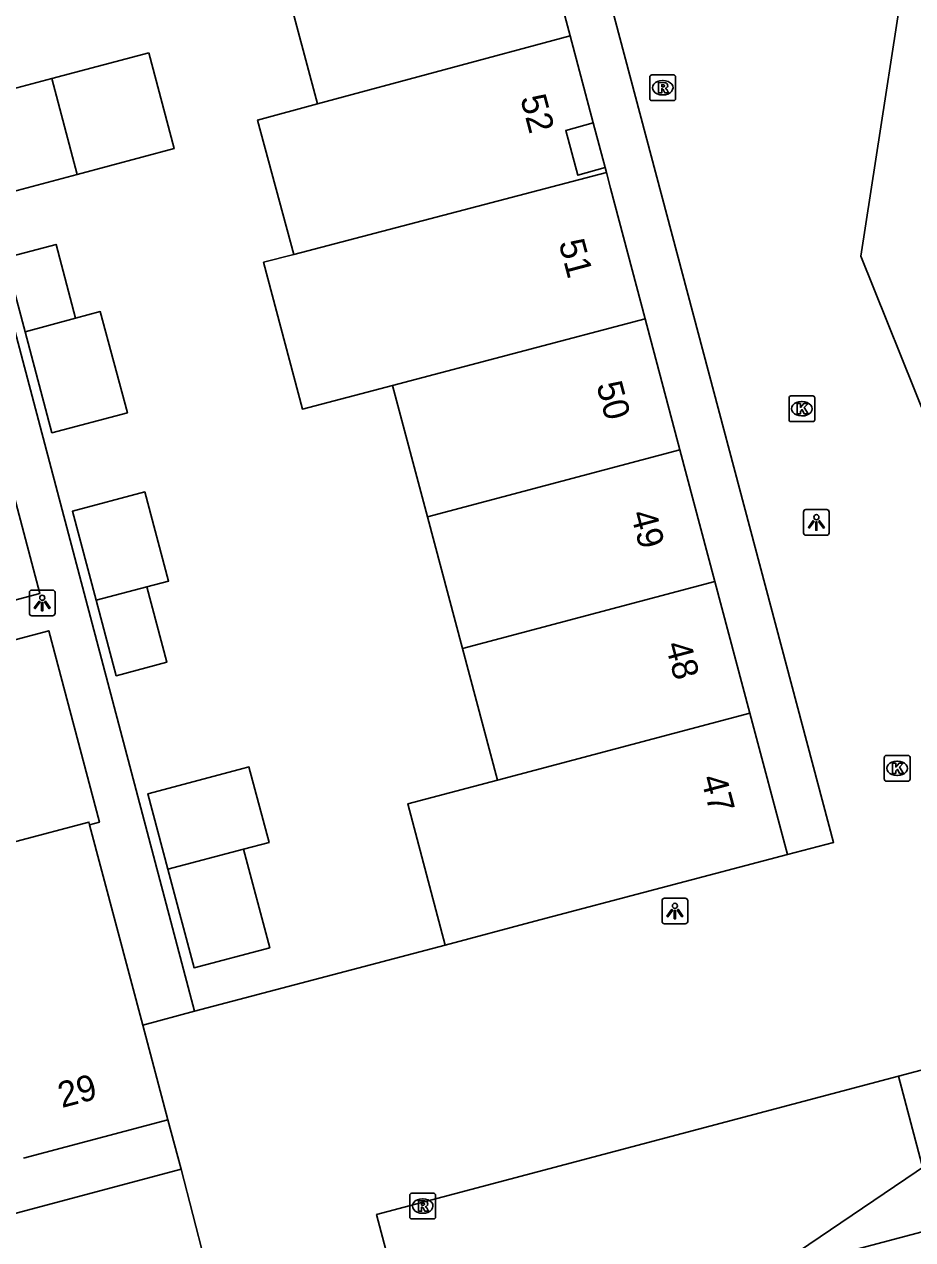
# Model space of a CAD drawing. Extents: x 162542 to 163144, y 380786 to 381511.
# Drawn here: x 162729.3 to 162763.86, y 381201.72 to 381249 of the extents above; entities that cross this region are included whole.
import ezdxf

# ---------------------------------------------------------------- set-up
doc = ezdxf.new("R2010")
doc.units = 0
for name, color, linetype in [('IMGEO_Hek', 7, 'Continuous'), ('IMGEO_Kolk', 7, 'Continuous'), ('IMGEO_Lichtpunt', 7, 'Continuous'), ('IMGEO_Pand', 7, 'Continuous'), ('IMGEO_Pand_nummerreeks', 7, 'Continuous'), ('IMGEO_Pand_overbouw', 7, 'Continuous'), ('IMGEO_Rioolput', 7, 'Continuous'), ('IMGEO_Voetpad_open', 7, 'Continuous')]:
    doc.layers.add(name, color=color, linetype=linetype)

msp = doc.modelspace()

# ---------------------------------------------------------------- linework, layer by layer
at = {"layer": 'IMGEO_Hek'}
msp.add_lwpolyline([(162758.166, 381200.425), (162772.303, 381209.99), (162785.212, 381218.724), (162787.433, 381220.358), (162797.686, 381227.138), (162801.587, 381230.307), (162862.582, 381287.674)], dxfattribs=at)
at = {"layer": 'IMGEO_Kolk'}
for p, q in [((162759.047, 381233.621), (162759.047, 381234.473)), ((162759.122, 381234.547), (162759.974, 381234.547)), ((162759.535, 381234.327), (162759.56, 381234.327)), ((162760.048, 381234.473), (162760.048, 381233.621)), ((162759.558, 381233.767), (162759.533, 381233.767)), ((162759.974, 381233.547), (162759.122, 381233.547)), ((162762.754, 381219.634), (162762.754, 381220.486)), ((162762.829, 381220.56), (162763.681, 381220.56)), ((162763.755, 381220.486), (162763.755, 381219.634)), ((162763.242, 381220.34), (162763.267, 381220.34)), ((162763.681, 381219.56), (162762.829, 381219.56)), ((162763.265, 381219.78), (162763.24, 381219.78))]:
    msp.add_line(p, q, dxfattribs=at)
for points in [[(162759.047, 381233.621), (162759.047, 381234.473)], [(162759.122, 381234.547), (162759.974, 381234.547)], [(162759.368, 381234.247), (162759.491, 381234.247), (162759.491, 381234.096), (162759.621, 381234.247), (162759.785, 381234.247), (162759.639, 381234.096), (162759.792, 381233.847), (162759.64, 381233.847), (162759.555, 381234.011), (162759.491, 381233.944), (162759.491, 381233.847), (162759.368, 381233.847), (162759.368, 381234.247)], [(162760.048, 381234.473), (162760.048, 381233.621)], [(162759.974, 381233.547), (162759.122, 381233.547)], [(162762.754, 381219.634), (162762.754, 381220.486)], [(162762.829, 381220.56), (162763.681, 381220.56)], [(162763.755, 381220.486), (162763.755, 381219.634)], [(162763.075, 381220.26), (162763.198, 381220.26), (162763.198, 381220.109), (162763.328, 381220.26), (162763.492, 381220.26), (162763.346, 381220.109), (162763.499, 381219.86), (162763.347, 381219.86), (162763.262, 381220.024), (162763.198, 381219.957), (162763.198, 381219.86), (162763.075, 381219.86), (162763.075, 381220.26)], [(162763.681, 381219.56), (162762.829, 381219.56)]]:
    msp.add_lwpolyline(points, dxfattribs=at)
for centre, start, end in [((162759.124, 381234.471), 91.552, 178.448), ((162759.124, 381234.471), 91.552, 178.448), ((162759.972, 381234.471), 1.552, 88.448), ((162759.972, 381234.471), 1.552, 88.448), ((162759.124, 381233.623), 181.552, 268.448), ((162759.124, 381233.623), 181.552, 268.448), ((162759.972, 381233.623), 271.552, 358.448), ((162759.972, 381233.623), 271.552, 358.448), ((162762.831, 381220.484), 91.552, 178.448), ((162762.831, 381220.484), 91.552, 178.448), ((162763.679, 381220.484), 1.552, 88.448), ((162763.679, 381220.484), 1.552, 88.448), ((162762.831, 381219.636), 181.552, 268.448), ((162762.831, 381219.636), 181.552, 268.448), ((162763.679, 381219.636), 271.552, 358.448), ((162763.679, 381219.636), 271.552, 358.448)]:
    msp.add_arc(centre, 0.0765, start, end, dxfattribs=at)
for centre, major_axis, ratio, start_param, end_param in [((162759.534, 381234.047), (-0.387, 0.002), 0.722429, 4.712389, 7.853982), ((162759.559, 381234.047), (-0.39, 0.002), 0.717154, 1.570796, 4.712389), ((162763.241, 381220.06), (-0.387, 0.002), 0.722429, 4.712389, 7.853982), ((162763.266, 381220.06), (-0.39, 0.002), 0.717154, 1.570796, 4.712389)]:
    msp.add_ellipse(centre, major_axis=major_axis, ratio=ratio, start_param=start_param, end_param=end_param, dxfattribs=at)
at = {"layer": 'IMGEO_Lichtpunt'}
for p, q in [((162759.611, 381230.029), (162759.611, 381229.222)), ((162759.611, 381230.029), (162759.611, 381229.222)), ((162760.513, 381230.124), (162759.705, 381230.124)), ((162760.513, 381230.124), (162759.705, 381230.124)), ((162760.607, 381229.222), (162760.607, 381230.029)), ((162760.607, 381229.222), (162760.607, 381230.029)), ((162759.705, 381229.128), (162760.513, 381229.128)), ((162759.705, 381229.128), (162760.513, 381229.128)), ((162729.499, 381226.896), (162729.499, 381226.089)), ((162729.499, 381226.896), (162729.499, 381226.089)), ((162730.401, 381226.991), (162729.593, 381226.991)), ((162730.401, 381226.991), (162729.593, 381226.991)), ((162730.495, 381226.089), (162730.495, 381226.896)), ((162730.495, 381226.089), (162730.495, 381226.896)), ((162729.593, 381225.995), (162730.401, 381225.995)), ((162729.593, 381225.995), (162730.401, 381225.995)), ((162754.109, 381214.912), (162754.109, 381214.105)), ((162754.109, 381214.912), (162754.109, 381214.105)), ((162755.011, 381215.007), (162754.203, 381215.007)), ((162755.011, 381215.007), (162754.203, 381215.007)), ((162755.105, 381214.105), (162755.105, 381214.912)), ((162755.105, 381214.105), (162755.105, 381214.912)), ((162754.203, 381214.011), (162755.011, 381214.011)), ((162754.203, 381214.011), (162755.011, 381214.011))]:
    msp.add_line(p, q, dxfattribs=at)
for points in [[(162759.985, 381229.693), (162760.024, 381229.665), (162759.836, 381229.403), (162759.798, 381229.43), (162759.985, 381229.693)], [(162760.087, 381229.645), (162760.134, 381229.645), (162760.134, 381229.323), (162760.087, 381229.323), (162760.087, 381229.645)], [(162760.197, 381229.665), (162760.235, 381229.692), (162760.422, 381229.43), (162760.383, 381229.402), (162760.197, 381229.665)], [(162729.873, 381226.56), (162729.912, 381226.532), (162729.724, 381226.27), (162729.686, 381226.297), (162729.873, 381226.56)], [(162729.975, 381226.512), (162730.022, 381226.512), (162730.022, 381226.19), (162729.975, 381226.19), (162729.975, 381226.512)], [(162730.085, 381226.532), (162730.123, 381226.559), (162730.31, 381226.297), (162730.271, 381226.269), (162730.085, 381226.532)], [(162754.483, 381214.576), (162754.522, 381214.548), (162754.334, 381214.286), (162754.296, 381214.313), (162754.483, 381214.576)], [(162754.585, 381214.528), (162754.632, 381214.528), (162754.632, 381214.206), (162754.585, 381214.206), (162754.585, 381214.528)], [(162754.695, 381214.548), (162754.733, 381214.575), (162754.92, 381214.313), (162754.881, 381214.285), (162754.695, 381214.548)]]:
    msp.add_lwpolyline(points, dxfattribs=at)
for centre in [(162760.11, 381229.827), (162729.998, 381226.694), (162754.608, 381214.71)]:
    msp.add_circle(centre, 0.0994, dxfattribs=at)
for centre, start, end in [((162759.705, 381230.029), 90, 180), ((162759.705, 381230.029), 90, 180), ((162760.513, 381230.029), 0, 90), ((162760.513, 381230.029), 0, 90), ((162759.705, 381229.222), 180, 270), ((162759.705, 381229.222), 180, 270), ((162760.513, 381229.222), 270, 0), ((162760.513, 381229.222), 270, 360), ((162729.593, 381226.896), 90, 180), ((162729.593, 381226.896), 90, 180), ((162730.401, 381226.896), 0, 90), ((162730.401, 381226.896), 0, 90), ((162729.593, 381226.089), 180, 270), ((162729.593, 381226.089), 180, 270), ((162730.401, 381226.089), 270, 0), ((162730.401, 381226.089), 270, 360), ((162754.203, 381214.912), 90, 180), ((162754.203, 381214.912), 90, 180), ((162755.011, 381214.912), 0, 90), ((162755.011, 381214.912), 0, 90), ((162754.203, 381214.105), 180, 270), ((162754.203, 381214.105), 180, 270), ((162755.011, 381214.105), 270, 0), ((162755.011, 381214.105), 270, 360)]:
    msp.add_arc(centre, 0.0946, start, end, dxfattribs=at)
at = {"layer": 'IMGEO_Pand'}
for points in [[(162749.288, 381253.236), (162750.533, 381248.547)], [(162740.708, 381245.905), (162739.452, 381250.629)], [(162740.708, 381245.905), (162750.533, 381248.547)], [(162750.533, 381248.547), (162751.429, 381245.173), (162750.365, 381244.868), (162750.827, 381243.126), (162751.891, 381243.431), (162751.943, 381243.235)], [(162730.367, 381246.893), (162726.662, 381245.909), (162727.653, 381242.178), (162731.357, 381243.162), (162730.367, 381246.893)], [(162739.779, 381240.048), (162738.373, 381245.277), (162740.708, 381245.905)], [(162751.943, 381243.235), (162739.779, 381240.048)], [(162751.943, 381243.235), (162752.106, 381242.624), (162753.452, 381237.55)], [(162729.334, 381237.037), (162728.568, 381239.917), (162730.536, 381240.438), (162731.294, 381237.569)], [(162743.62, 381234.957), (162740.117, 381234.033), (162738.611, 381239.742), (162739.779, 381240.048)], [(162731.294, 381237.569), (162732.253, 381237.829), (162733.314, 381233.89), (162730.377, 381233.113), (162729.334, 381237.037)], [(162729.334, 381237.037), (162731.294, 381237.569)], [(162753.452, 381237.55), (162743.62, 381234.957)], [(162753.452, 381237.55), (162754.805, 381232.452)], [(162744.981, 381229.839), (162743.62, 381234.957)], [(162754.805, 381232.452), (162744.981, 381229.839)], [(162756.164, 381227.332), (162754.805, 381232.452)], [(162732.095, 381226.594), (162731.17, 381230.06), (162733.985, 381230.811), (162734.91, 381227.345), (162734.066, 381227.12)], [(162746.343, 381224.72), (162744.981, 381229.839)], [(162734.066, 381227.12), (162734.849, 381224.188), (162732.878, 381223.662), (162732.095, 381226.594)], [(162732.095, 381226.594), (162734.066, 381227.12)], [(162756.164, 381227.332), (162746.343, 381224.72)], [(162757.525, 381222.201), (162756.164, 381227.332)], [(162747.704, 381219.602), (162746.343, 381224.72)], [(162757.525, 381222.201), (162747.704, 381219.602)], [(162758.984, 381216.704), (162757.525, 381222.201)], [(162734.886, 381216.132), (162734.103, 381219.069), (162737.855, 381220.069), (162738.035, 381220.117), (162738.819, 381217.18), (162737.828, 381216.916)], [(162745.669, 381213.183), (162744.216, 381218.679), (162747.704, 381219.602)], [(162726.586, 381214.725), (162726.113, 381216.459), (162731.811, 381217.971), (162731.839, 381217.865)], [(162733.907, 381210.073), (162731.839, 381217.865)], [(162737.828, 381216.916), (162738.845, 381213.083), (162735.907, 381212.3), (162734.886, 381216.132)], [(162737.828, 381216.916), (162734.886, 381216.132)], [(162745.669, 381213.183), (162749.165, 381214.108), (162758.984, 381216.704)], [(162734.886, 381206.386), (162733.907, 381210.073)], [(162729.268, 381204.894), (162734.886, 381206.386)]]:
    msp.add_lwpolyline(points, dxfattribs=at)
at = {"layer": 'IMGEO_Pand_overbouw'}
for points in [[(162734.143, 381247.896), (162730.367, 381246.893), (162731.357, 381243.162), (162735.133, 381244.165)], [(162750.827, 381243.126), (162751.891, 381243.431), (162751.429, 381245.173), (162750.365, 381244.868)]]:
    msp.add_lwpolyline(points, close=True, dxfattribs=at)
at = {"layer": 'IMGEO_Rioolput'}
for p, q in [((162753.632, 381246.106), (162753.632, 381246.958)), ((162753.707, 381247.032), (162754.559, 381247.032)), ((162754.633, 381246.958), (162754.633, 381246.106)), ((162754.12, 381246.812), (162754.145, 381246.812)), ((162754.559, 381246.032), (162753.707, 381246.032)), ((162754.143, 381246.252), (162754.118, 381246.252)), ((162744.296, 381202.605), (162744.296, 381203.457)), ((162744.371, 381203.531), (162745.223, 381203.531)), ((162745.297, 381203.457), (162745.297, 381202.605)), ((162744.784, 381203.311), (162744.809, 381203.311)), ((162745.223, 381202.531), (162744.371, 381202.531)), ((162744.807, 381202.751), (162744.782, 381202.751))]:
    msp.add_line(p, q, dxfattribs=at)
for points in [[(162753.632, 381246.106), (162753.632, 381246.958)], [(162753.707, 381247.032), (162754.559, 381247.032)], [(162754.633, 381246.958), (162754.633, 381246.106)], [(162754.221, 381246.73), (162753.969, 381246.732), (162753.969, 381246.332)], [(162753.969, 381246.332), (162754.093, 381246.332), (162754.093, 381246.494), (162754.104, 381246.494)], [(162754.147, 381246.651), (162754.093, 381246.651), (162754.093, 381246.57)], [(162754.093, 381246.57), (162754.145, 381246.57)], [(162754.151, 381246.465), (162754.222, 381246.332), (162754.362, 381246.332), (162754.297, 381246.458)], [(162754.559, 381246.032), (162753.707, 381246.032)], [(162744.296, 381202.605), (162744.296, 381203.457)], [(162744.371, 381203.531), (162745.223, 381203.531)], [(162745.297, 381203.457), (162745.297, 381202.605)], [(162744.885, 381203.229), (162744.633, 381203.231), (162744.633, 381202.831)], [(162744.633, 381202.831), (162744.757, 381202.831), (162744.757, 381202.993), (162744.768, 381202.993)], [(162744.811, 381203.15), (162744.757, 381203.15), (162744.757, 381203.069)], [(162744.757, 381203.069), (162744.809, 381203.069)], [(162744.815, 381202.964), (162744.886, 381202.831), (162745.026, 381202.831), (162744.961, 381202.957)], [(162745.223, 381202.531), (162744.371, 381202.531)]]:
    msp.add_lwpolyline(points, dxfattribs=at)
for centre, radius, start, end in [((162753.709, 381246.956), 0.0765, 91.552, 178.448), ((162753.709, 381246.956), 0.0765, 91.552, 178.448), ((162754.557, 381246.956), 0.0765, 1.552, 88.448), ((162754.557, 381246.956), 0.0765, 1.552, 88.448), ((162754.103, 381246.441), 0.0533, 26.0293, 88.6989), ((162754.129, 381246.759), 0.19, 274.7715, 282.9687), ((162754.153, 381246.555), 0.0964, 77.0061, 93.1865), ((162754.167, 381246.612), 0.0378, 276.6634, 79.6772), ((162754.22, 381246.62), 0.109, 350.3612, 89.416), ((162754.218, 381246.62), 0.112, 277.5842, 350.9817), ((162754.202, 381246.405), 0.108, 29.5134, 73.7905), ((162753.709, 381246.108), 0.0765, 181.552, 268.448), ((162753.709, 381246.108), 0.0765, 181.552, 268.448), ((162754.557, 381246.108), 0.0765, 271.552, 358.448), ((162754.557, 381246.108), 0.0765, 271.552, 358.448), ((162744.373, 381203.455), 0.0765, 91.552, 178.448), ((162744.373, 381203.455), 0.0765, 91.552, 178.448), ((162745.221, 381203.455), 0.0765, 1.552, 88.448), ((162745.221, 381203.455), 0.0765, 1.552, 88.448), ((162744.767, 381202.94), 0.0533, 26.0293, 88.6989), ((162744.793, 381203.258), 0.19, 274.7715, 282.9687), ((162744.817, 381203.054), 0.0964, 77.0061, 93.1865), ((162744.831, 381203.111), 0.0378, 276.6634, 79.6772), ((162744.884, 381203.119), 0.109, 350.3612, 89.416), ((162744.882, 381203.119), 0.112, 277.5842, 350.9817), ((162744.866, 381202.904), 0.108, 29.5134, 73.7905), ((162744.373, 381202.607), 0.0765, 181.552, 268.448), ((162744.373, 381202.607), 0.0765, 181.552, 268.448), ((162745.221, 381202.607), 0.0765, 271.552, 358.448), ((162745.221, 381202.607), 0.0765, 271.552, 358.448)]:
    msp.add_arc(centre, radius, start, end, dxfattribs=at)
for centre, major_axis, ratio, start_param, end_param in [((162754.119, 381246.532), (-0.387, 0.002), 0.722429, 4.712389, 7.853982), ((162754.144, 381246.532), (-0.39, 0.002), 0.717154, 1.570796, 4.712389), ((162744.783, 381203.031), (-0.387, 0.002), 0.722429, 4.712389, 7.853982), ((162744.808, 381203.031), (-0.39, 0.002), 0.717154, 1.570796, 4.712389)]:
    msp.add_ellipse(centre, major_axis=major_axis, ratio=ratio, start_param=start_param, end_param=end_param, dxfattribs=at)
at = {"layer": 'IMGEO_Voetpad_open'}
for points in [[(162748.553, 381288.954), (162752.632, 381266.164), (162764.006, 381253.998), (162761.836, 381239.979), (162767.053, 381227.017)], [(162758.984, 381216.704), (162760.777, 381217.178), (162744.149, 381279.784)], [(162719.215, 381274.137), (162721.568, 381264.953), (162735.925, 381210.607)], [(162763.302, 381208.084), (162773.466, 381210.777), (162785.212, 381218.724), (162787.433, 381220.358), (162797.686, 381227.138), (162801.587, 381230.307), (162839.922, 381266.362)], [(162731.839, 381217.865), (162732.225, 381217.967), (162730.249, 381225.411), (162696.73, 381216.515), (162682.628, 381231.503), (162682.331, 381231.223)], [(162701.06, 381219.172), (162729.91, 381226.858), (162728.656, 381231.579)], [(162735.925, 381210.607), (162745.669, 381213.183)], [(162735.925, 381210.607), (162733.907, 381210.073)], [(162744.562, 381196.817), (162743.002, 381202.706), (162763.302, 381208.084)], [(162763.302, 381208.084), (162764.861, 381202.201), (162744.562, 381196.817)], [(162735.396, 381204.465), (162734.886, 381206.386)], [(162690.949, 381192.615), (162735.396, 381204.465)], [(162735.396, 381204.465), (162736.313, 381200.934)]]:
    msp.add_lwpolyline(points, dxfattribs=at)

# ---------------------------------------------------------------- texts
at = {"layer": 'IMGEO_Pand_nummerreeks'}
for s, rotation, p in [('52', 284.8738, (162748.588, 381246.132)), ('51', 284.8566, (162750.081, 381240.506)), ('50', 284.8623, (162751.549, 381234.975)), ('49', 284.868, (162752.877, 381229.97)), ('48', 284.8566, (162754.23, 381224.87)), ('47', 284.8623, (162755.608, 381219.68)), ('29', 14.874, (162730.76, 381206.842))]:
    msp.add_text(s, height=1, rotation=rotation, dxfattribs=at).set_placement(p)

doc.saveas('drawing.dxf')
